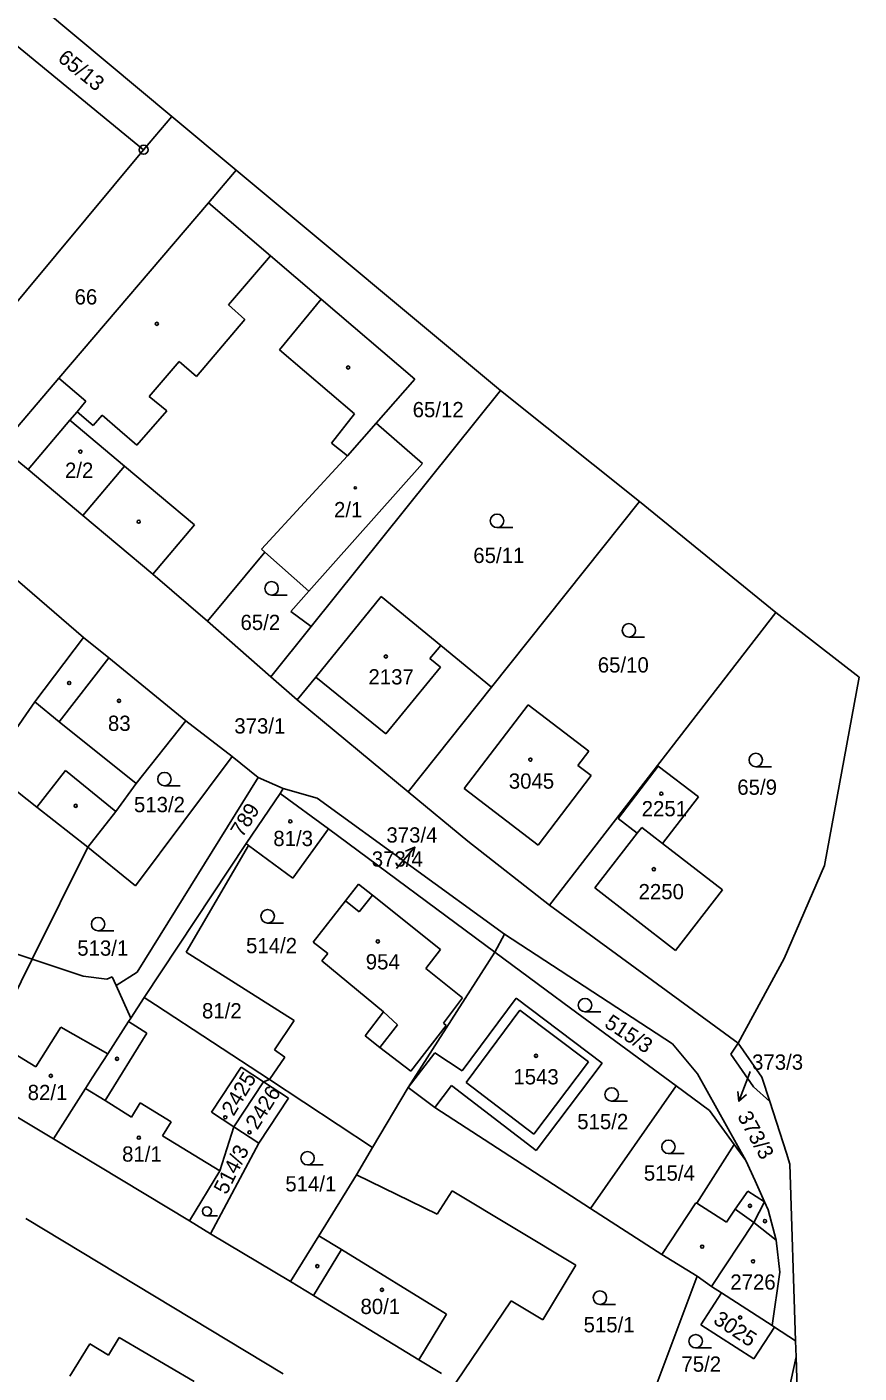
# Model space of a CAD drawing. Extents: x -735249 to -729401, y -1124843 to -1121828.
# Drawn here: x -734356.2 to -734263.4, y -1122953.1 to -1122803 of the extents above; entities that cross this region are included whole.
import ezdxf

# ---------------------------------------------------------------- set-up
doc = ezdxf.new("R2010")
doc.units = 0
for name, color, linetype in [('Vrstva 1', 7, 'Continuous'), ('Vrstva 13', 7, 'Continuous'), ('Vrstva 16', 7, 'Continuous'), ('Vrstva 18', 7, 'Continuous'), ('Vrstva 19', 7, 'Continuous'), ('Vrstva 25', 7, 'Continuous'), ('Vrstva 4', 7, 'Continuous')]:
    doc.layers.add(name, color=color, linetype=linetype)

msp = doc.modelspace()

# ---------------------------------------------------------------- linework, layer by layer
at = {"layer": 'Vrstva 1'}
for points in [[(-734358.6, -1122803.99), (-734343.15, -1122816.67)], [(-734343.15, -1122816.67), (-734339.99, -1122812.97)], [(-734343.15, -1122816.67), (-734365.99, -1122844.05)], [(-734335.93, -1122822.6), (-734332.85, -1122818.93)], [(-734352.59, -1122842.12), (-734335.93, -1122822.6)], [(-734335.93, -1122822.6), (-734329, -1122828.51)], [(-734329, -1122828.51), (-734323.36, -1122833.33)], [(-734323.36, -1122833.33), (-734312.92, -1122842.24)], [(-734352.59, -1122842.12), (-734359.12, -1122849.79)], [(-734352.59, -1122842.12), (-734349.58, -1122844.71)], [(-734312.92, -1122842.24), (-734317.21, -1122847.15)], [(-734303.37, -1122843.51), (-734324.45, -1122869.81)], [(-734350.57, -1122845.88), (-734349.58, -1122844.71)], [(-734350.57, -1122845.88), (-734351.37, -1122846.83)], [(-734351.37, -1122846.83), (-734345.27, -1122851.96)], [(-734317.21, -1122847.15), (-734312.05, -1122851.64)], [(-734359.12, -1122849.79), (-734356.04, -1122852.33)], [(-734356.04, -1122852.33), (-734349.92, -1122857.46)], [(-734337.49, -1122858.5), (-734345.27, -1122851.96)], [(-734312.05, -1122851.64), (-734324.74, -1122865.88)], [(-734287.86, -1122855.89), (-734304.35, -1122876.59)], [(-734349.92, -1122857.46), (-734342.13, -1122864)], [(-734342.13, -1122864), (-734337.49, -1122858.5)], [(-734349.85, -1122871.04), (-734361.33, -1122861.17)], [(-734329.63, -1122861.52), (-734336.02, -1122869.23)], [(-734324.74, -1122865.88), (-734329.63, -1122861.52)], [(-734336.02, -1122869.23), (-734342.13, -1122864)], [(-734326.75, -1122868.13), (-734324.74, -1122865.88)], [(-734323.96, -1122875.45), (-734316.67, -1122866.49)], [(-734316.67, -1122866.49), (-734310.02, -1122871.94)], [(-734324.45, -1122869.81), (-734326.75, -1122868.13)], [(-734328.95, -1122875.43), (-734336.02, -1122869.23)], [(-734272.66, -1122868.24), (-734297.9, -1122900.87)], [(-734349.85, -1122871.04), (-734355.3, -1122878.23)], [(-734349.85, -1122871.04), (-734347.04, -1122873.33)], [(-734324.45, -1122869.81), (-734328.95, -1122875.43)], [(-734310.02, -1122871.94), (-734304.35, -1122876.59)], [(-734338.43, -1122880.33), (-734347.04, -1122873.33)], [(-734326.04, -1122878), (-734328.95, -1122875.43)], [(-734323.96, -1122875.45), (-734326.04, -1122878)], [(-734313.64, -1122888.26), (-734304.35, -1122876.59)], [(-734355.3, -1122878.23), (-734360.49, -1122885.69)], [(-734313.64, -1122888.26), (-734326.04, -1122878)], [(-734307.4, -1122887.89), (-734300.28, -1122878.56)], [(-734300.28, -1122878.56), (-734293.51, -1122883.71)], [(-734338.43, -1122880.33), (-734343.97, -1122887.33)], [(-734333.28, -1122884.32), (-734338.43, -1122880.33)], [(-734344.05, -1122898.73), (-734333.28, -1122884.32)], [(-734330.36, -1122886.67), (-734333.28, -1122884.32)], [(-734293.51, -1122883.71), (-734294.72, -1122885.31)], [(-734360.49, -1122885.69), (-734355.06, -1122889.95)], [(-734294.72, -1122885.31), (-734293.24, -1122886.44)], [(-734290.25, -1122891.21), (-734285.78, -1122885.38)], [(-734285.78, -1122885.38), (-734281.28, -1122888.81)], [(-734343.97, -1122887.33), (-734346.26, -1122890.44)], [(-734343.86, -1122908.37), (-734330.36, -1122886.67)], [(-734327.6, -1122887.88), (-734330.36, -1122886.67)], [(-734293.24, -1122886.44), (-734299.14, -1122894.2)], [(-734327.93, -1122888.42), (-734331.73, -1122894.03)], [(-734327.6, -1122887.88), (-734327.93, -1122888.42)], [(-734327.93, -1122888.42), (-734322.52, -1122892.38)], [(-734323.81, -1122888.95), (-734327.6, -1122887.88)], [(-734302.9, -1122904.12), (-734323.81, -1122888.95)], [(-734313.64, -1122888.26), (-734307, -1122893.76)], [(-734299.14, -1122894.2), (-734307.4, -1122887.89)], [(-734281.28, -1122888.81), (-734285.3, -1122894)], [(-734349.38, -1122894.41), (-734355.06, -1122889.95)], [(-734346.26, -1122890.44), (-734349.38, -1122894.41)], [(-734288.11, -1122892.87), (-734290.25, -1122891.21)], [(-734326.5, -1122897.89), (-734322.52, -1122892.38)], [(-734304, -1122906.11), (-734322.52, -1122892.38)], [(-734292.83, -1122898.96), (-734288.11, -1122892.87)], [(-734287.6, -1122892.21), (-734288.11, -1122892.87)], [(-734285.3, -1122894), (-734287.6, -1122892.21)], [(-734355.58, -1122906.92), (-734349.38, -1122894.41)], [(-734349.38, -1122894.41), (-734344.05, -1122898.73)], [(-734343.09, -1122911.17), (-734331.73, -1122894.03)], [(-734338.4, -1122906.11), (-734331.46, -1122894.23)], [(-734331.46, -1122894.23), (-734331.73, -1122894.03)], [(-734331.46, -1122894.23), (-734326.5, -1122897.89)], [(-734307, -1122893.76), (-734297.9, -1122900.87)], [(-734285.3, -1122894), (-734278.6, -1122899.19)], [(-734319.19, -1122898.54), (-734320.65, -1122900.41)], [(-734319.19, -1122898.54), (-734317.63, -1122899.78)], [(-734283.83, -1122905.94), (-734292.83, -1122898.96)], [(-734278.6, -1122899.19), (-734283.83, -1122905.94)], [(-734324.24, -1122905.03), (-734320.65, -1122900.41)], [(-734310.05, -1122905.84), (-734317.63, -1122899.78)], [(-734297.9, -1122900.87), (-734276.86, -1122916.28)], [(-734302.9, -1122904.12), (-734304, -1122906.11)], [(-734284.19, -1122916.33), (-734302.9, -1122904.12)], [(-734360.36, -1122905.31), (-734355.58, -1122906.92)], [(-734324.24, -1122905.03), (-734322.62, -1122906.29)], [(-734359.28, -1122914.39), (-734355.58, -1122906.92)], [(-734355.58, -1122906.92), (-734349.91, -1122908.82)], [(-734338.4, -1122906.11), (-734326.37, -1122913.74)], [(-734322.62, -1122906.29), (-734323.27, -1122907.1)], [(-734323.27, -1122907.1), (-734316.39, -1122912.79)], [(-734313.64, -1122921.23), (-734304, -1122906.11)], [(-734311.7, -1122907.94), (-734310.05, -1122905.84)], [(-734304, -1122906.11), (-734298.28, -1122910.35)], [(-734346.21, -1122909.86), (-734343.86, -1122908.37)], [(-734311.7, -1122907.94), (-734307.58, -1122911.23)], [(-734349.91, -1122908.82), (-734347.24, -1122909.14)], [(-734346.65, -1122908.88), (-734347.24, -1122909.14)], [(-734346.65, -1122908.88), (-734346.21, -1122909.86)], [(-734344.59, -1122913.49), (-734346.21, -1122909.86)], [(-734343.09, -1122911.17), (-734344.59, -1122913.49)], [(-734343.09, -1122911.17), (-734341.84, -1122911.99)], [(-734307.58, -1122911.23), (-734309.71, -1122914.06)], [(-734301.6, -1122911.27), (-734307.62, -1122919.37)], [(-734301.6, -1122911.27), (-734292.01, -1122918.5)], [(-734298.28, -1122910.35), (-734295.54, -1122912.37)], [(-734341.84, -1122911.99), (-734329.13, -1122920.34)], [(-734318.46, -1122915.47), (-734316.39, -1122912.79)], [(-734283.77, -1122921.03), (-734295.54, -1122912.37)], [(-734344.82, -1122913.85), (-734347.15, -1122917.46)], [(-734344.82, -1122913.85), (-734344.59, -1122913.49)], [(-734326.37, -1122913.74), (-734328.54, -1122917.02)], [(-734309.42, -1122914.31), (-734313.36, -1122919.41)], [(-734309.71, -1122914.06), (-734309.42, -1122914.31)], [(-734316.8, -1122916.75), (-734318.46, -1122915.47)], [(-734348.89, -1122920.15), (-734347.15, -1122917.46)], [(-734328.54, -1122917.02), (-734327.39, -1122917.83)], [(-734313.36, -1122919.41), (-734316.8, -1122916.75)], [(-734313.64, -1122921.23), (-734310.66, -1122917.35)], [(-734310.66, -1122917.35), (-734307.62, -1122919.37)], [(-734281.37, -1122919.7), (-734284.19, -1122916.33)], [(-734276.86, -1122916.28), (-734277.66, -1122917.48)], [(-734277.66, -1122917.48), (-734275.13, -1122921.14)], [(-734335.58, -1122923.97), (-734332.27, -1122918.94)], [(-734332.27, -1122918.94), (-734329.79, -1122920.57)], [(-734327.39, -1122917.83), (-734329.13, -1122920.34)], [(-734292.01, -1122918.5), (-734299.38, -1122928.24)], [(-734348.89, -1122920.15), (-734349.63, -1122921.31)], [(-734333.1, -1122925.61), (-734329.79, -1122920.57)], [(-734329.79, -1122920.57), (-734329.13, -1122920.34)], [(-734329.79, -1122920.57), (-734327.01, -1122922.4)], [(-734317.62, -1122927.91), (-734329.13, -1122920.34)], [(-734276.01, -1122929.36), (-734281.37, -1122919.7)], [(-734362.92, -1122921.14), (-734353.2, -1122926.92)], [(-734353.2, -1122926.92), (-734349.63, -1122921.31)], [(-734313.64, -1122921.23), (-734317.62, -1122927.91)], [(-734310.69, -1122923.44), (-734313.64, -1122921.23)], [(-734308.82, -1122921.01), (-734310.69, -1122923.44)], [(-734299.38, -1122928.24), (-734308.82, -1122921.01)], [(-734293.31, -1122934.71), (-734283.77, -1122921.03)], [(-734283.77, -1122921.03), (-734280.06, -1122923.77)], [(-734275.13, -1122921.14), (-734273.33, -1122922.76)], [(-734327.01, -1122922.4), (-734330.32, -1122927.43)], [(-734310.69, -1122923.44), (-734293.31, -1122934.71)], [(-734335.58, -1122923.97), (-734333.1, -1122925.61)], [(-734277.3, -1122927.58), (-734280.06, -1122923.77)], [(-734333.1, -1122925.61), (-734334.66, -1122930.52)], [(-734333.1, -1122925.61), (-734330.32, -1122927.43)], [(-734353.2, -1122926.92), (-734338.04, -1122936.07)], [(-734335.69, -1122937.52), (-734330.32, -1122927.43)], [(-734317.62, -1122927.91), (-734319.42, -1122930.94)], [(-734281.47, -1122934.12), (-734277.3, -1122927.58)], [(-734277.3, -1122927.58), (-734276.01, -1122929.36)], [(-734276.01, -1122929.36), (-734274.97, -1122931.63)], [(-734338.04, -1122936.07), (-734334.66, -1122930.52)], [(-734323.61, -1122937.75), (-734319.42, -1122930.94)], [(-734319.42, -1122930.94), (-734310.4, -1122935.32)], [(-734274.97, -1122931.63), (-734273.91, -1122933.96)], [(-734310.4, -1122935.32), (-734308.76, -1122932.72)], [(-734308.76, -1122932.72), (-734294.94, -1122941.01)], [(-734281.56, -1122934.06), (-734285.37, -1122939.82)], [(-734281.47, -1122934.12), (-734281.56, -1122934.06)], [(-734273.91, -1122933.96), (-734273.5, -1122934.84)], [(-734293.31, -1122934.71), (-734285.37, -1122939.82)], [(-734272.61, -1122938.24), (-734273.5, -1122934.84)], [(-734356.29, -1122935.81), (-734327.58, -1122953.13)], [(-734338.04, -1122936.07), (-734335.69, -1122937.52)], [(-734326.76, -1122942.86), (-734335.69, -1122937.52)], [(-734326.76, -1122942.86), (-734323.61, -1122937.75)], [(-734272.22, -1122941.8), (-734272.61, -1122938.24)], [(-734285.37, -1122939.82), (-734281.42, -1122942.25)], [(-734294.94, -1122941.01), (-734298.62, -1122947.11)], [(-734326.76, -1122942.86), (-734324.21, -1122944.41)], [(-734281.42, -1122942.25), (-734290.01, -1122965.15)], [(-734281.42, -1122942.25), (-734279.83, -1122943.39)], [(-734272.22, -1122941.8), (-734273.08, -1122947.74)], [(-734312.46, -1122951.57), (-734324.21, -1122944.41)], [(-734281.01, -1122947.67), (-734278.72, -1122944.1)], [(-734279.83, -1122943.39), (-734278.72, -1122944.1)], [(-734273.08, -1122947.74), (-734278.72, -1122944.1)], [(-734302.15, -1122945), (-734308.31, -1122954.08)], [(-734302.15, -1122945), (-734298.62, -1122947.11)], [(-734281.01, -1122947.67), (-734275.1, -1122951.46)], [(-734345.88, -1122949.1), (-734347.05, -1122951.05)], [(-734337.53, -1122953.99), (-734345.88, -1122949.1)], [(-734275.1, -1122951.46), (-734272.81, -1122947.92)], [(-734273.08, -1122947.74), (-734272.81, -1122947.92)], [(-734270.45, -1122949.47), (-734272.81, -1122947.92)], [(-734349.14, -1122949.8), (-734351.37, -1122953.4)], [(-734347.05, -1122951.05), (-734349.14, -1122949.8)], [(-734312.46, -1122951.57), (-734309.93, -1122953.11)], [(-734275.21, -1122973.3), (-734270.39, -1122951.23)]]:
    msp.add_lwpolyline(points, dxfattribs=at)
at = {"layer": 'Vrstva 13'}
for points in [[(-734354.44, -1122800.92), (-734339.99, -1122812.97)], [(-734339.99, -1122812.97), (-734332.85, -1122818.93)], [(-734332.85, -1122818.93), (-734303.37, -1122843.51)], [(-734303.37, -1122843.51), (-734287.86, -1122855.89)], [(-734287.86, -1122855.89), (-734272.66, -1122868.24)], [(-734272.66, -1122868.24), (-734263.37, -1122875.47)], [(-734267.24, -1122896.47), (-734263.37, -1122875.47)], [(-734271.72, -1122906.85), (-734267.24, -1122896.47)], [(-734276.86, -1122916.28), (-734271.72, -1122906.85)], [(-734276.86, -1122916.28), (-734274.2, -1122920.06)], [(-734274.2, -1122920.06), (-734273.33, -1122922.76)], [(-734273.33, -1122922.76), (-734271.47, -1122928.55)], [(-734271.47, -1122928.55), (-734271.08, -1122929.77)], [(-734271.08, -1122929.77), (-734270.45, -1122949.47)], [(-734270.45, -1122949.47), (-734270.39, -1122951.23)], [(-734270.08, -1122960.88), (-734270.39, -1122951.23)]]:
    msp.add_lwpolyline(points, dxfattribs=at)
at = {"layer": 'Vrstva 16'}
for points in [[(-734314.94, -1122896.79), (-734314.86, -1122896.7)], [(-734275.5, -1122919.43), (-734275.7, -1122919.95)]]:
    msp.add_lwpolyline(points, dxfattribs=at)
at = {"layer": 'Vrstva 25'}
for points in [[(-734303.74, -1122858.79), (-734301.99, -1122858.79)], [(-734328.88, -1122866.32), (-734327.13, -1122866.32)], [(-734289.04, -1122871), (-734287.29, -1122871)], [(-734274.89, -1122885.45), (-734273.14, -1122885.45)], [(-734340.83, -1122887.58), (-734339.08, -1122887.58)], [(-734314.86, -1122896.7), (-734312.912, -1122894.419)], [(-734313.942, -1122894.855), (-734312.912, -1122894.419), (-734313.181, -1122895.504)], [(-734348.23, -1122903.75), (-734346.48, -1122903.75)], [(-734329.32, -1122902.88), (-734327.57, -1122902.88)], [(-734293.93, -1122912.78), (-734292.18, -1122912.78)], [(-734275.7, -1122919.95), (-734276.765, -1122922.754)], [(-734275.942, -1122921.997), (-734276.765, -1122922.754), (-734276.877, -1122921.642)], [(-734290.96, -1122922.74), (-734289.21, -1122922.74)], [(-734284.63, -1122928.58), (-734282.88, -1122928.58)], [(-734324.87, -1122929.85), (-734323.12, -1122929.85)], [(-734336.1, -1122935.51), (-734334.927, -1122935.51)], [(-734292.27, -1122945.39), (-734290.52, -1122945.39)], [(-734281.59, -1122950.25), (-734279.84, -1122950.25)]]:
    msp.add_lwpolyline(points, dxfattribs=at)
for centre, radius in [((-734343.15, -1122816.67), 0.5), ((-734343.15, -1122816.67), 0.032), ((-734341.68, -1122836.08), 0.175), ((-734320.34, -1122840.94), 0.175), ((-734350.2, -1122850.32), 0.175), ((-734319.549, -1122854.36), 0.118), ((-734303.74, -1122858.04), 0.75), ((-734343.7, -1122858.14), 0.175), ((-734328.88, -1122865.57), 0.75), ((-734289.04, -1122870.25), 0.75), ((-734316.14, -1122873.16), 0.175), ((-734351.46, -1122876.12), 0.175), ((-734345.89, -1122878.11), 0.175), ((-734300.02, -1122884.66), 0.175), ((-734274.89, -1122884.7), 0.75), ((-734340.83, -1122886.83), 0.75), ((-734285.43, -1122888.46), 0.175), ((-734350.72, -1122889.81), 0.175), ((-734326.8, -1122891.55), 0.175), ((-734286.26, -1122896.88), 0.175), ((-734348.23, -1122903), 0.75), ((-734329.32, -1122902.13), 0.75), ((-734317.04, -1122904.93), 0.175), ((-734293.93, -1122912.03), 0.75), ((-734299.39, -1122917.68), 0.175), ((-734346.11, -1122918.02), 0.175), ((-734353.5, -1122919.92), 0.175), ((-734290.96, -1122921.99), 0.75), ((-734334.04, -1122924.53), 0.175), ((-734343.68, -1122926.81), 0.175), ((-734331.34, -1122926.22), 0.175), ((-734284.63, -1122927.83), 0.75), ((-734324.87, -1122929.1), 0.75), ((-734336.1, -1122935.008), 0.503), ((-734275.54, -1122934.41), 0.175), ((-734273.87, -1122936.11), 0.175), ((-734280.87, -1122938.95), 0.175), ((-734323.79, -1122941.13), 0.175), ((-734275.19, -1122940.59), 0.175), ((-734316.58, -1122943.77), 0.175), ((-734292.27, -1122944.64), 0.75), ((-734276.63, -1122946.86), 0.175), ((-734281.59, -1122949.5), 0.75)]:
    msp.add_circle(centre, radius, dxfattribs=at)
at = {"layer": 'Vrstva 4'}
for points in [[(-734333.68, -1122833.95), (-734329, -1122828.51)], [(-734323.36, -1122833.33), (-734328, -1122838.96)], [(-734331.87, -1122835.6), (-734333.68, -1122833.95)], [(-734337.24, -1122841.93), (-734331.87, -1122835.6)], [(-734328, -1122838.96), (-734319.64, -1122846.11)], [(-734342.53, -1122844.17), (-734339.18, -1122840.28)], [(-734339.18, -1122840.28), (-734337.24, -1122841.93)], [(-734340.58, -1122845.78), (-734342.53, -1122844.17)], [(-734356.04, -1122852.33), (-734351.37, -1122846.83)], [(-734350.57, -1122845.88), (-734348.77, -1122847.41)], [(-734348.77, -1122847.41), (-734347.78, -1122846.27)], [(-734347.78, -1122846.27), (-734345.8, -1122847.98)], [(-734343.91, -1122849.61), (-734340.58, -1122845.78)], [(-734319.64, -1122846.11), (-734322.19, -1122849.37)], [(-734345.8, -1122847.98), (-734343.91, -1122849.61)], [(-734320.4, -1122850.79), (-734317.21, -1122847.15)], [(-734322.19, -1122849.37), (-734320.4, -1122850.79)], [(-734330.01, -1122861.18), (-734320.4, -1122850.79)], [(-734345.27, -1122851.96), (-734349.92, -1122857.46)], [(-734330.01, -1122861.18), (-734329.63, -1122861.52)], [(-734311.22, -1122873.4), (-734310.02, -1122871.94)], [(-734352.57, -1122880.43), (-734347.04, -1122873.33)], [(-734310.04, -1122874.37), (-734311.22, -1122873.4)], [(-734323.96, -1122875.45), (-734316.16, -1122881.8)], [(-734316.16, -1122881.8), (-734310.04, -1122874.37)], [(-734352.57, -1122880.43), (-734355.3, -1122878.23)], [(-734343.97, -1122887.33), (-734352.57, -1122880.43)], [(-734355.06, -1122889.95), (-734351.86, -1122885.86)], [(-734351.86, -1122885.86), (-734346.26, -1122890.44)], [(-734319.1, -1122901.62), (-734320.65, -1122900.41)], [(-734319.1, -1122901.62), (-734317.63, -1122899.78)], [(-734316.39, -1122912.79), (-734314.84, -1122914.22)], [(-734307.17, -1122920.67), (-734301.2, -1122912.59)], [(-734301.2, -1122912.59), (-734293.56, -1122918.36)], [(-734355.17, -1122918.92), (-734352.39, -1122914.49)], [(-734347.15, -1122917.46), (-734352.39, -1122914.49)], [(-734342.8, -1122915.15), (-734344.82, -1122913.85)], [(-734314.84, -1122914.22), (-734316.8, -1122916.75)], [(-734360.19, -1122915.88), (-734355.17, -1122918.92)], [(-734347.45, -1122922.65), (-734342.8, -1122915.15)], [(-734293.56, -1122918.36), (-734299.64, -1122926.43)], [(-734299.64, -1122926.43), (-734307.17, -1122920.67)], [(-734347.45, -1122922.65), (-734349.63, -1122921.31)], [(-734347.45, -1122922.65), (-734344.5, -1122924.51)], [(-734344.5, -1122924.51), (-734343.55, -1122922.94)], [(-734343.55, -1122922.94), (-734340.09, -1122925.03)], [(-734340.09, -1122925.03), (-734341.04, -1122926.6)], [(-734341.04, -1122926.6), (-734334.66, -1122930.52)], [(-734278.17, -1122936.24), (-734281.47, -1122934.12)], [(-734275.78, -1122932.79), (-734277.17, -1122934.79)], [(-734273.91, -1122933.96), (-734275.78, -1122932.79)], [(-734275.09, -1122936.27), (-734273.91, -1122933.96)], [(-734277.17, -1122934.79), (-734278.17, -1122936.24)], [(-734275.09, -1122936.27), (-734277.17, -1122934.79)], [(-734279.83, -1122943.39), (-734275.09, -1122936.27)], [(-734275.09, -1122936.27), (-734272.61, -1122938.24)], [(-734323.61, -1122937.75), (-734321.1, -1122939.29)], [(-734324.21, -1122944.41), (-734321.1, -1122939.29)], [(-734321.1, -1122939.29), (-734309.36, -1122946.48)], [(-734309.36, -1122946.48), (-734312.46, -1122951.57)]]:
    msp.add_lwpolyline(points, dxfattribs=at)

# ---------------------------------------------------------------- texts
at = {"layer": 'Vrstva 16'}
msp.add_text('373/4', height=1.7, dxfattribs=at).set_placement((-734316.078, -1122893.91))
msp.add_text('373/3', height=1.7, rotation=298.70238, dxfattribs=at).set_placement((-734276.995, -1122924.416))
at = {"layer": 'Vrstva 18'}
for s, rotation, p in [('65/13', 321.10255, (-734352.839, -1122806.67)), ('789', 58.30046, (-734332.135, -1122893.435)), ('515/3', 326.9026, (-734291.884, -1122914.382)), ('514/3', 63.2005, (-734333.908, -1122933.252))]:
    msp.add_text(s, height=1.7, rotation=rotation, dxfattribs=at).set_placement(p)
for s, p in [('66', (-734350.85, -1122833.92)), ('65/12', (-734313.15, -1122846.49)), ('65/11', (-734306.39, -1122862.74)), ('65/2', (-734332.35, -1122870.21)), ('65/10', (-734292.51, -1122874.95)), ('373/1', (-734333.04, -1122881.75)), ('65/9', (-734276.95, -1122888.58)), ('513/2', (-734344.23, -1122890.52)), ('373/4', (-734317.708, -1122896.59)), ('513/1', (-734350.55, -1122906.52)), ('514/2', (-734331.73, -1122906.24)), ('373/3', (-734275.3, -1122919.23)), ('515/2', (-734294.8, -1122925.86)), ('514/1', (-734327.35, -1122932.8)), ('515/4', (-734287.37, -1122931.6)), ('515/1', (-734294.09, -1122948.51)), ('75/2', (-734283.18, -1122952.9))]:
    msp.add_text(s, height=1.7, dxfattribs=at).set_placement(p)
at = {"layer": 'Vrstva 19'}
for s, p in [('2/2', (-734351.92, -1122853.25)), ('2/1', (-734321.92, -1122857.64)), ('2137', (-734318.08, -1122876.28)), ('83', (-734347.13, -1122881.46)), ('3045', (-734302.43, -1122887.9)), ('2251', (-734287.61, -1122890.98)), ('81/3', (-734328.69, -1122894.3)), ('2250', (-734287.96, -1122900.23)), ('954', (-734318.38, -1122908.05)), ('81/2', (-734336.64, -1122913.51)), ('1543', (-734301.92, -1122920.87)), ('82/1', (-734356.08, -1122922.62)), ('81/1', (-734345.55, -1122929.48)), ('2726', (-734277.73, -1122943.75)), ('80/1', (-734318.97, -1122946.47))]:
    msp.add_text(s, height=1.7, dxfattribs=at).set_placement(p)
for s, rotation, p in [('2425', 59.10047, (-734333.118, -1122924.496)), ('2426', 58.00046, (-734330.473, -1122926.025)), ('3025', 326.4026, (-734279.743, -1122947.415))]:
    msp.add_text(s, height=1.7, rotation=rotation, dxfattribs=at).set_placement(p)

doc.saveas('drawing.dxf')
